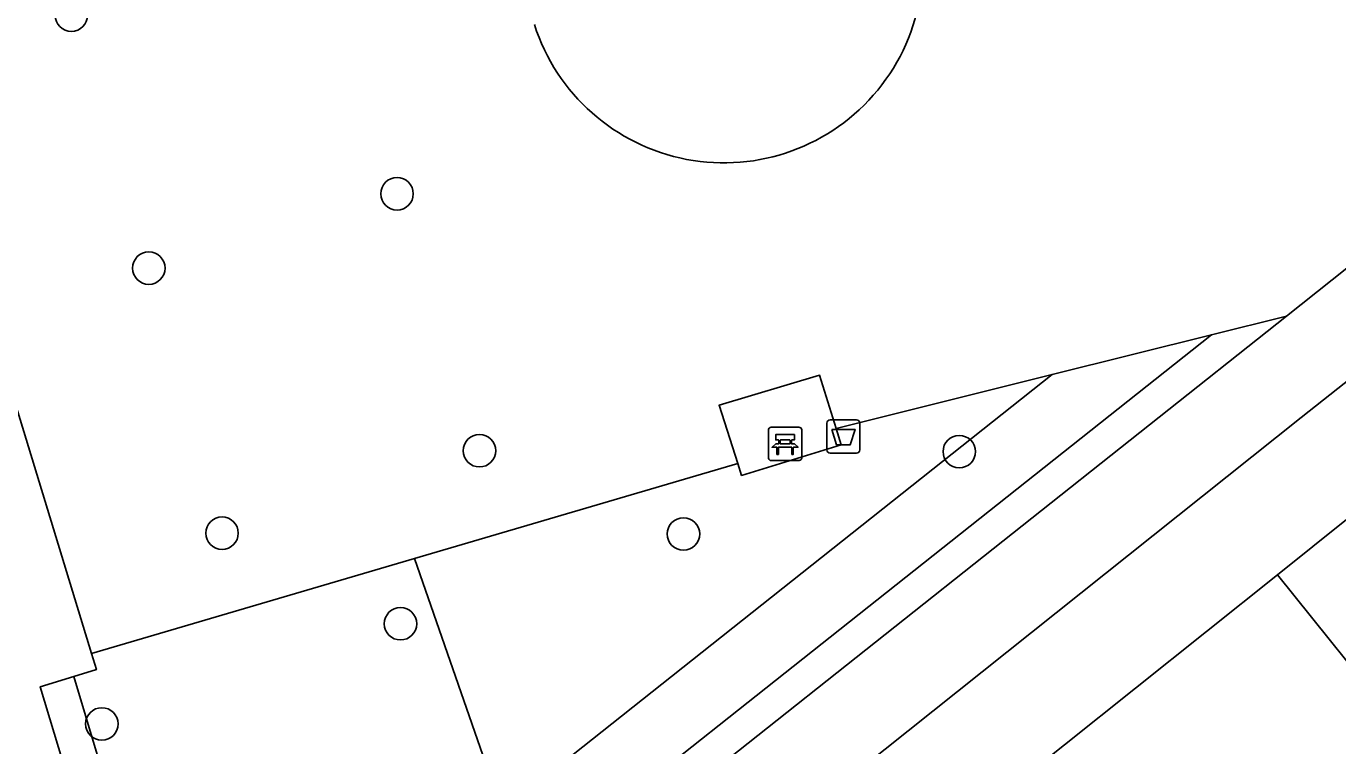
# Model space of a CAD drawing. Extents: x 161772 to 163126, y 383092 to 383917.
# Drawn here: x 162709.56 to 162749.06, y 383675.03 to 383696.69 of the extents above; entities that cross this region are included whole.
import ezdxf

# ---------------------------------------------------------------- set-up
doc = ezdxf.new("R2010")
doc.units = 0
for name, color, linetype in [('IMGEO_Afvalbak', 7, 'Continuous'), ('IMGEO_Bank', 7, 'Continuous'), ('IMGEO_Berm_groen', 7, 'Continuous'), ('IMGEO_Boom', 7, 'Continuous'), ('IMGEO_Groenvoorziening', 7, 'Continuous'), ('IMGEO_Rijbaan_lokaal_open', 7, 'Continuous'), ('IMGEO_Terreindeel_zand', 7, 'Continuous'), ('IMGEO_Voetpad_open', 7, 'Continuous')]:
    doc.layers.add(name, color=color, linetype=linetype)

msp = doc.modelspace()

# ---------------------------------------------------------------- linework, layer by layer
at = {"layer": 'IMGEO_Afvalbak'}
for p, q in [((162733.778, 383684.842), (162734.568, 383684.842)), ((162734.568, 383684.842), (162733.778, 383684.842)), ((162733.678, 383683.942), (162733.678, 383684.742)), ((162733.678, 383684.742), (162733.678, 383683.942)), ((162734.668, 383684.742), (162734.668, 383683.942)), ((162734.668, 383683.942), (162734.668, 383684.742)), ((162734.568, 383683.842), (162733.778, 383683.842)), ((162733.778, 383683.842), (162734.568, 383683.842))]:
    msp.add_line(p, q, dxfattribs=at)
msp.add_lwpolyline([(162733.821, 383684.556), (162734.525, 383684.556), (162734.376, 383684.086), (162733.97, 383684.086), (162733.821, 383684.556)], dxfattribs=at)
for centre, start, end in [((162733.778, 383684.742), 90, 180), ((162733.778, 383684.742), 90, 180), ((162734.568, 383684.742), 0, 90), ((162734.568, 383684.742), 360, 90), ((162733.778, 383683.942), 180, 270), ((162733.778, 383683.942), 180, 270), ((162734.568, 383683.942), 270, 0), ((162734.568, 383683.942), 270, 0)]:
    msp.add_arc(centre, 0.1, start, end, dxfattribs=at)
at = {"layer": 'IMGEO_Bank'}
for p, q in [((162731.919, 383683.693), (162731.919, 383684.534)), ((162731.919, 383684.534), (162731.919, 383683.693)), ((162731.994, 383684.618), (162732.835, 383684.618)), ((162732.835, 383684.618), (162731.994, 383684.618)), ((162732.919, 383684.543), (162732.919, 383683.702)), ((162732.919, 383683.702), (162732.919, 383684.543)), ((162732.228, 383684.124), (162732.228, 383684.23)), ((162732.272, 383684.23), (162732.272, 383684.124)), ((162732.56, 383684.236), (162732.278, 383684.236)), ((162732.278, 383684.118), (162732.56, 383684.118)), ((162732.566, 383684.124), (162732.566, 383684.23)), ((162732.61, 383684.23), (162732.61, 383684.124)), ((162732.616, 383684.016), (162732.223, 383684.016)), ((162732.844, 383683.618), (162732.003, 383683.618)), ((162732.003, 383683.618), (162732.844, 383683.618))]:
    msp.add_line(p, q, dxfattribs=at)
for points in [[(162732.166, 383684.016), (162732.024, 383684.016), (162732.136, 383684.118), (162732.222, 383684.118)], [(162732.222, 383684.236), (162732.136, 383684.236), (162732.136, 383684.397), (162732.699, 383684.397), (162732.699, 383684.236), (162732.616, 383684.236)], [(162732.616, 383684.118), (162732.699, 383684.118), (162732.811, 383684.016), (162732.672, 383684.016)], [(162732.216, 383684.009), (162732.216, 383683.802), (162732.173, 383683.802), (162732.173, 383684.009)], [(162732.666, 383684.009), (162732.666, 383683.802), (162732.622, 383683.802), (162732.622, 383684.009)]]:
    msp.add_lwpolyline(points, dxfattribs=at)
for centre, radius, start, end in [((162731.997, 383684.54), 0.0779, 92.4484, 184.2845), ((162731.997, 383684.54), 0.0779, 92.4484, 184.2845), ((162732.841, 383684.54), 0.0779, 2.4484, 94.2845), ((162732.841, 383684.54), 0.0779, 2.4484, 94.2845), ((162732.221, 383684.229), 0.00671, 2.8957, 87.1043), ((162732.221, 383684.125), 0.00671, 272.8957, 357.1043), ((162732.278, 383684.229), 0.00671, 92.8957, 177.1043), ((162732.278, 383684.125), 0.00671, 182.8957, 267.1043), ((162732.56, 383684.229), 0.00671, 2.8957, 87.1043), ((162732.56, 383684.125), 0.00671, 272.8957, 357.1043), ((162732.617, 383684.229), 0.00671, 92.8957, 177.1043), ((162732.617, 383684.125), 0.00671, 182.8957, 267.1043), ((162731.997, 383683.696), 0.0779, 182.4484, 274.2845), ((162731.997, 383683.696), 0.0779, 182.4484, 274.2845), ((162732.166, 383684.009), 0.00671, 2.8957, 87.1043), ((162732.223, 383684.009), 0.00671, 92.8957, 177.1043), ((162732.615, 383684.009), 0.00671, 2.8957, 87.1043), ((162732.672, 383684.009), 0.00671, 92.8957, 177.1043), ((162732.841, 383683.696), 0.0779, 272.4484, 4.2845), ((162732.841, 383683.696), 0.0779, 272.4484, 4.2845)]:
    msp.add_arc(centre, radius, start, end, dxfattribs=at)
at = {"layer": 'IMGEO_Berm_groen'}
for points in [[(162736.559, 383671.649), (162747.248, 383680.179), (162749.38, 383681.881), (162758.623, 383689.239), (162770.558, 383698.891), (162772.343, 383700.261), (162773.42, 383701.293), (162772.642, 383702.035)], [(162768.826, 383701.698), (162767.876, 383700.898), (162763.552, 383697.397), (162756.745, 383691.854), (162747.963, 383684.911), (162736.866, 383676.077), (162728.897, 383669.719), (162722.922, 383664.974), (162715.463, 383659.014), (162716.454, 383655.57), (162723.526, 383661.153), (162736.559, 383671.649)]]:
    msp.add_lwpolyline(points, dxfattribs=at)
at = {"layer": 'IMGEO_Boom'}
for centre in [(162710.924, 383697.025), (162720.732, 383691.648), (162713.256, 383689.41), (162723.214, 383683.913), (162737.663, 383683.885), (162715.462, 383681.431), (162729.357, 383681.406), (162720.835, 383678.704), (162711.842, 383675.688)]:
    msp.add_circle(centre, 0.489, dxfattribs=at)
at = {"layer": 'IMGEO_Groenvoorziening'}
msp.add_lwpolyline([(162703.038, 383705.631), (162711.531, 383677.809), (162721.262, 383680.669), (162730.993, 383683.53), (162730.43, 383685.281), (162733.455, 383686.184), (162733.955, 383684.577), (162740.465, 383686.204), (162745.256, 383687.401), (162747.515, 383687.966), (162750.714, 383690.503)], dxfattribs=at)
for points in [[(162747.515, 383687.966), (162745.256, 383687.401), (162715.071, 383663.483), (162714.448, 383665.572), (162713.584, 383664.887), (162714.516, 383661.797)], [(162745.256, 383687.401), (162740.465, 383686.204), (162723.899, 383673.067), (162714.448, 383665.572), (162715.071, 383663.483)], [(162730.993, 383683.53), (162721.262, 383680.669), (162723.899, 383673.067), (162740.465, 383686.204), (162733.955, 383684.577), (162734.108, 383684.087), (162731.108, 383683.171)], [(162721.262, 383680.669), (162711.531, 383677.809), (162711.68, 383677.322), (162711.003, 383677.117), (162714.448, 383665.572), (162723.899, 383673.067)], [(162711.003, 383677.117), (162709.989, 383676.809), (162713.584, 383664.887), (162714.448, 383665.572)]]:
    msp.add_lwpolyline(points, close=True, dxfattribs=at)
msp.add_arc((162730.575, 383698.57), 5.992, 197.7635, 22.0719, dxfattribs=at)
at = {"layer": 'IMGEO_Rijbaan_lokaal_open'}
for points in [[(162753.02, 383677.345), (162749.38, 383681.881), (162747.248, 383680.179), (162750.892, 383675.637)], [(162704.881, 383638.881), (162710.063, 383643.042), (162714.818, 383646.826), (162721.181, 383651.89), (162726.525, 383656.143), (162735.841, 383663.584), (162741.973, 383668.482), (162750.892, 383675.637), (162747.248, 383680.179), (162736.559, 383671.649), (162723.526, 383661.153), (162716.454, 383655.57), (162712.694, 383652.602), (162711.668, 383651.792), (162701.248, 383643.417)]]:
    msp.add_lwpolyline(points, close=True, dxfattribs=at)
at = {"layer": 'IMGEO_Terreindeel_zand'}
msp.add_arc((162730.575, 383698.57), 5.992, 197.7635, 22.0719, dxfattribs=at)
at = {"layer": 'IMGEO_Voetpad_open'}
for points in [[(162709.989, 383676.809), (162711.003, 383677.117), (162711.68, 383677.322), (162711.531, 383677.809), (162703.038, 383705.631), (162703, 383705.756), (162701.713, 383705.251), (162700.961, 383704.956), (162699.648, 383709.347), (162696.058, 383707.113), (162696.665, 383705.159), (162710.846, 383658.743), (162714.516, 383661.797), (162713.584, 383664.887)], [(162730.993, 383683.53), (162731.108, 383683.171), (162734.108, 383684.087), (162733.955, 383684.577), (162733.455, 383686.184), (162730.43, 383685.281)]]:
    msp.add_lwpolyline(points, close=True, dxfattribs=at)
for points in [[(162772.642, 383702.035), (162769.038, 383705.179), (162765.638, 383702.58), (162762.774, 383700.262), (162760.348, 383698.299), (162753.155, 383692.478), (162750.714, 383690.503), (162747.515, 383687.966), (162714.516, 383661.797), (162710.846, 383658.743), (162699.148, 383649.621), (162689.341, 383641.552), (162680.147, 383634.381), (162678.71, 383633.228), (162673.883, 383629.354), (162659.1, 383617.49)], [(162675.59, 383627.092), (162683.07, 383633.05), (162692.535, 383640.57), (162701.507, 383647.712), (162711.694, 383655.8), (162712.694, 383652.602), (162716.454, 383655.57), (162715.463, 383659.014), (162722.922, 383664.974), (162728.897, 383669.719), (162736.866, 383676.077), (162747.963, 383684.911), (162756.745, 383691.854), (162763.552, 383697.397), (162767.876, 383700.898), (162768.826, 383701.698)]]:
    msp.add_lwpolyline(points, dxfattribs=at)

doc.saveas('drawing.dxf')
